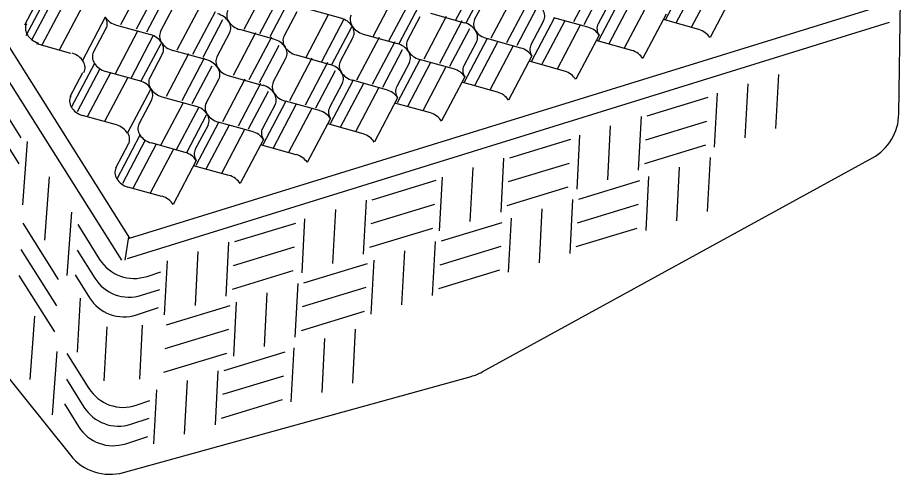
# Model space of a CAD drawing. Extents: x 638850 to 644908, y 297188 to 298900.
# Drawn here: x 639857.9 to 639944.6, y 297775.8 to 297820.7 of the extents above; entities that cross this region are included whole.
import ezdxf

# ---------------------------------------------------------------- set-up
doc = ezdxf.new("R2010")
doc.units = 0
doc.layers.add('1', color=7, linetype='Continuous')
doc.layers.add('2', color=7, linetype='Continuous')

msp = doc.modelspace()

# ---------------------------------------------------------------- linework, layer by layer
at = {"layer": '1'}
for p, q in [((639826.313, 297866.511), (639868.902, 297799.032)), ((639826.226, 297863.2), (639868.098, 297796.857)), ((639868.902, 297799.032), (639944.608, 297822.462)), ((639944.459, 297811.225), (639944.608, 297822.462)), ((639868.693, 297797.041), (639943.553, 297820.21)), ((639854.727, 297814.414), (639858.217, 297808.885)), ((639932.639, 297815.091), (639932.359, 297809.797)), ((639929.62, 297814.172), (639929.339, 297808.877)), ((639925.702, 297812.816), (639919.715, 297810.993)), ((639926.6, 297813.252), (639926.32, 297807.958)), ((639835.443, 297812.158), (639863.083, 297777.72)), ((639854.539, 297811.836), (639858.028, 297806.307)), ((639919.137, 297810.98), (639918.857, 297805.685)), ((639916.118, 297810.06), (639915.837, 297804.765)), ((639925.578, 297810.483), (639919.592, 297808.659)), ((639913.098, 297809.141), (639912.818, 297803.846)), ((639858.829, 297808.515), (639858.372, 297802.285)), ((639912.2, 297808.704), (639906.213, 297806.881)), ((639925.455, 297808.149), (639919.468, 297806.326)), ((639903.53, 297785.894), (639941.863, 297806.906)), ((639905.635, 297806.868), (639905.355, 297801.573)), ((639925.918, 297806.929), (639925.638, 297801.634)), ((639902.616, 297805.948), (639902.335, 297800.653)), ((639912.077, 297806.371), (639906.09, 297804.547)), ((639922.899, 297806.009), (639922.619, 297800.714)), ((639861.014, 297805.053), (639860.557, 297798.823)), ((639899.596, 297805.029), (639899.316, 297799.734)), ((639919.88, 297805.09), (639919.599, 297799.795)), ((639898.965, 297804.673), (639892.711, 297802.769)), ((639911.953, 297804.037), (639905.966, 297802.214)), ((639918.981, 297804.653), (639912.995, 297802.83)), ((639892.133, 297802.756), (639891.853, 297797.461)), ((639898.834, 297802.338), (639892.588, 297800.435)), ((639912.416, 297802.817), (639912.136, 297797.522)), ((639918.858, 297802.32), (639912.871, 297800.496)), ((639863.199, 297801.59), (639862.743, 297795.36)), ((639889.114, 297801.836), (639888.833, 297796.541)), ((639909.397, 297801.897), (639909.117, 297796.602)), ((639858.408, 297800.495), (639861.898, 297794.966)), ((639885.196, 297800.48), (639879.209, 297798.657)), ((639886.094, 297800.917), (639885.814, 297795.622)), ((639905.48, 297800.541), (639899.493, 297798.718)), ((639906.378, 297800.978), (639906.097, 297795.683)), ((639863.809, 297800.354), (639865.958, 297796.942)), ((639898.651, 297799.986), (639892.464, 297798.102)), ((639918.734, 297799.986), (639912.747, 297798.163)), ((639868.785, 297799.149), (639868.445, 297796.876)), ((639898.914, 297798.705), (639898.634, 297793.41)), ((639858.219, 297797.917), (639861.709, 297792.388)), ((639863.749, 297797.85), (639865.475, 297795.104)), ((639878.631, 297798.644), (639878.351, 297793.349)), ((639885.073, 297798.147), (639879.086, 297796.324)), ((639905.356, 297798.208), (639899.369, 297796.384)), ((639875.612, 297797.724), (639875.331, 297792.429)), ((639895.895, 297797.785), (639895.615, 297792.49)), ((639872.592, 297796.805), (639872.312, 297791.51)), ((639892.245, 297796.511), (639885.991, 297794.606)), ((639892.876, 297796.866), (639892.595, 297791.571)), ((639858.033, 297795.37), (639861.522, 297789.841)), ((639863.553, 297795.425), (639864.955, 297793.187)), ((639870.615, 297795.281), (639871.962, 297795.733)), ((639884.949, 297795.813), (639878.962, 297793.99)), ((639905.232, 297795.874), (639899.246, 297794.051)), ((639885.412, 297794.593), (639885.132, 297789.298)), ((639870.082, 297793.423), (639871.885, 297794)), ((639882.393, 297793.673), (639882.113, 297788.379)), ((639892.113, 297794.175), (639885.867, 297792.273)), ((639864.037, 297793.14), (639863.757, 297787.845)), ((639879.374, 297792.754), (639879.094, 297787.459)), ((639869.58, 297791.506), (639871.74, 297792.207)), ((639878.743, 297792.399), (639872.489, 297790.494)), ((639891.931, 297791.823), (639885.744, 297789.939)), ((639859.561, 297791.376), (639859.104, 297785.146)), ((639866.656, 297790.314), (639866.376, 297785.02)), ((639870.152, 297790.483), (639869.872, 297785.188)), ((639878.611, 297790.063), (639872.365, 297788.161)), ((639891.073, 297790.103), (639890.792, 297784.808)), ((639888.053, 297789.184), (639887.773, 297783.889)), ((639885.034, 297788.264), (639884.754, 297782.969)), ((639861.747, 297787.913), (639861.29, 297781.683)), ((639862.749, 297787.701), (639864.897, 297784.289)), ((639878.429, 297787.711), (639872.242, 297785.827)), ((639884.136, 297787.828), (639878.149, 297786.005)), ((639877.571, 297785.991), (639877.29, 297780.697)), ((639862.689, 297785.197), (639864.415, 297782.451)), ((639868.313, 297776.03), (639902.458, 297785.459)), ((639874.551, 297785.072), (639874.271, 297779.777)), ((639884.012, 297785.494), (639878.025, 297783.671)), ((639871.532, 297784.152), (639871.252, 297778.858)), ((639869.555, 297782.629), (639870.902, 297783.081)), ((639883.889, 297783.161), (639877.902, 297781.338)), ((639862.492, 297782.773), (639863.894, 297780.534)), ((639869.021, 297780.77), (639870.825, 297781.348)), ((639868.519, 297778.853), (639870.679, 297779.554))]:
    msp.add_line(p, q, dxfattribs=at)
for centre, radius, start, end in [((639939.459, 297811.291), 5, 298.72967, 359.23969), ((639869.343, 297799.073), 4, 212.20024, 288.55134), ((639868.862, 297797.232), 4, 212.15212, 287.75558), ((639868.345, 297795.31), 4, 212.06402, 287.98255), ((639901.127, 297790.279), 5, 285.43767, 298.72967), ((639868.282, 297786.421), 4, 212.20024, 288.55134), ((639867.802, 297784.58), 4, 212.15212, 287.75558), ((639867.284, 297782.658), 4, 212.06402, 287.98255), ((639866.982, 297780.849), 5, 218.75063, 285.43767)]:
    msp.add_arc(centre, radius, start, end, dxfattribs=at)
at = {"layer": '2'}
for p, q in [((639923.783, 297824.714), (639921.555, 297820.491)), ((639870.223, 297824.146), (639868.012, 297819.956)), ((639903.137, 297824.61), (639900.925, 297820.417)), ((639903.871, 297823.818), (639901.926, 297820.132)), ((639914.73, 297824.451), (639912.518, 297820.258)), ((639924.84, 297824.464), (639922.558, 297820.138)), ((639926.355, 297824.041), (639924.072, 297819.715)), ((639860.98, 297823.201), (639858.698, 297818.874)), ((639871.763, 297823.719), (639869.551, 297819.526)), ((639882.347, 297823.707), (639880.137, 297819.517)), ((639883.888, 297823.28), (639881.676, 297819.087)), ((639895.003, 297822.988), (639892.792, 297818.798)), ((639915.465, 297823.659), (639913.52, 297819.973)), ((639928.198, 297823.054), (639925.917, 297818.729)), ((639858.607, 297819.965), (639859.853, 297822.322)), ((639861.505, 297822.68), (639859.277, 297818.457)), ((639862.562, 297822.288), (639860.279, 297817.962)), ((639872.498, 297822.927), (639870.553, 297819.241)), ((639884.622, 297822.488), (639882.677, 297818.802)), ((639896.543, 297822.561), (639894.331, 297818.368)), ((639902.795, 297820.485), (639904.041, 297822.843)), ((639906.596, 297822.829), (639904.386, 297818.639)), ((639908.136, 297822.402), (639905.924, 297818.209)), ((639916.166, 297822.404), (639914.92, 297820.046)), ((639917.189, 297822.665), (639914.961, 297818.442)), ((639918.246, 297822.415), (639915.964, 297818.089)), ((639864.262, 297821.812), (639861.98, 297817.487)), ((639871.952, 297819.314), (639873.197, 297821.673)), ((639875.754, 297821.658), (639873.543, 297817.468)), ((639877.294, 297821.231), (639875.082, 297817.038)), ((639885.323, 297821.233), (639884.077, 297818.875)), ((639889.666, 297820.612), (639886.327, 297821.545)), ((639897.277, 297821.769), (639895.332, 297818.083)), ((639908.871, 297821.61), (639906.926, 297817.924)), ((639919.761, 297821.992), (639917.478, 297817.666)), ((639866.511, 297820.712), (639864.229, 297816.388)), ((639878.028, 297820.439), (639876.084, 297816.753)), ((639888.409, 297820.939), (639886.198, 297816.749)), ((639889.949, 297820.512), (639887.737, 297816.319)), ((639896.201, 297818.436), (639897.447, 297820.794)), ((639900.002, 297820.78), (639897.792, 297816.59)), ((639898.452, 297821.106), (639901.791, 297820.173)), ((639901.543, 297820.353), (639899.331, 297816.16)), ((639909.572, 297820.355), (639908.326, 297817.997)), ((639910.595, 297820.616), (639908.367, 297816.393)), ((639911.653, 297820.366), (639909.37, 297816.04)), ((639913.915, 297819.734), (639910.576, 297820.667)), ((639921.605, 297821.006), (639919.323, 297816.68)), ((639924.82, 297819.506), (639921.328, 297820.481)), ((639865.359, 297817.265), (639866.603, 297819.624)), ((639867.609, 297819.935), (639870.946, 297819.003)), ((639883.073, 297818.563), (639879.733, 297819.496)), ((639890.683, 297819.72), (639888.739, 297816.034)), ((639902.277, 297819.561), (639900.332, 297815.875)), ((639913.167, 297819.943), (639910.884, 297815.617)), ((639869.69, 297819.329), (639867.48, 297815.139)), ((639871.23, 297818.902), (639869.019, 297814.709)), ((639878.729, 297819.183), (639877.483, 297816.826)), ((639881.284, 297819.17), (639879.074, 297814.98)), ((639882.824, 297818.743), (639880.612, 297814.55)), ((639889.607, 297816.387), (639890.854, 297818.744)), ((639893.409, 297818.731), (639891.198, 297814.541)), ((639891.858, 297819.057), (639895.197, 297818.124)), ((639907.321, 297817.685), (639903.982, 297818.618)), ((639915.011, 297818.957), (639912.729, 297814.631)), ((639863.133, 297817.165), (639859.794, 297818.097)), ((639871.965, 297818.11), (639870.02, 297814.424)), ((639883.559, 297817.951), (639881.614, 297814.265)), ((639894.949, 297818.304), (639892.737, 297814.111)), ((639902.978, 297818.305), (639901.732, 297815.948)), ((639904.001, 297818.567), (639901.773, 297814.344)), ((639905.059, 297818.317), (639902.776, 297813.991)), ((639906.573, 297817.894), (639904.291, 297813.568)), ((639918.227, 297817.457), (639914.734, 297818.432)), ((639872.135, 297817.134), (639870.889, 297814.777)), ((639874.69, 297817.121), (639872.48, 297812.931)), ((639876.479, 297816.514), (639873.14, 297817.447)), ((639885.264, 297817.008), (639888.603, 297816.075)), ((639895.683, 297817.512), (639893.738, 297813.826)), ((639908.418, 297816.908), (639906.135, 297812.582)), ((639865.45, 297816.176), (639863.168, 297811.85)), ((639876.23, 297816.694), (639874.018, 297812.501)), ((639883.014, 297814.338), (639884.26, 297816.695)), ((639886.816, 297816.684), (639884.605, 297812.494)), ((639888.356, 297816.257), (639886.144, 297812.064)), ((639896.384, 297816.256), (639895.138, 297813.899)), ((639897.408, 297816.518), (639895.179, 297812.295)), ((639898.465, 297816.268), (639896.182, 297811.942)), ((639900.728, 297815.636), (639897.388, 297816.569)), ((639911.633, 297815.408), (639908.141, 297816.385)), ((639863.076, 297812.939), (639864.32, 297815.297)), ((639865.974, 297815.654), (639863.746, 297811.431)), ((639867.031, 297815.262), (639864.748, 297810.936)), ((639869.885, 297814.465), (639866.546, 297815.398)), ((639876.965, 297815.902), (639875.02, 297812.216)), ((639889.09, 297815.465), (639887.146, 297811.779)), ((639899.979, 297815.845), (639897.697, 297811.519)), ((639868.731, 297814.786), (639866.449, 297810.461)), ((639876.42, 297812.289), (639877.666, 297814.646)), ((639880.222, 297814.635), (639878.011, 297810.445)), ((639878.67, 297814.959), (639882.009, 297814.026)), ((639890.815, 297814.471), (639888.587, 297810.248)), ((639894.134, 297813.587), (639890.796, 297814.522)), ((639901.824, 297814.859), (639899.541, 297810.533)), ((639905.04, 297813.361), (639901.548, 297814.336)), ((639870.981, 297813.688), (639868.698, 297809.362)), ((639881.762, 297814.208), (639879.55, 297810.015)), ((639882.497, 297813.416), (639880.552, 297809.73)), ((639889.791, 297814.209), (639888.545, 297811.852)), ((639891.872, 297814.221), (639889.589, 297809.895)), ((639893.386, 297813.798), (639891.104, 297809.472)), ((639869.827, 297810.242), (639871.073, 297812.599)), ((639872.077, 297812.912), (639875.415, 297811.977)), ((639895.23, 297812.81), (639892.948, 297808.486)), ((639874.159, 297812.306), (639871.948, 297808.116)), ((639875.699, 297811.879), (639873.487, 297807.686)), ((639883.197, 297812.16), (639881.951, 297809.803)), ((639884.221, 297812.422), (639881.993, 297808.199)), ((639885.278, 297812.172), (639882.996, 297807.846)), ((639887.541, 297811.54), (639884.202, 297812.473)), ((639886.793, 297811.749), (639884.51, 297807.423)), ((639898.446, 297811.312), (639894.954, 297812.287)), ((639867.603, 297810.141), (639864.264, 297811.073)), ((639876.433, 297811.087), (639874.489, 297807.401)), ((639876.604, 297810.111), (639875.357, 297807.754)), ((639877.627, 297810.373), (639875.399, 297806.15)), ((639878.684, 297810.123), (639876.402, 297805.797)), ((639880.947, 297809.491), (639877.608, 297810.423)), ((639888.636, 297810.761), (639886.354, 297806.437)), ((639891.852, 297809.263), (639888.36, 297810.238)), ((639869.918, 297809.151), (639867.636, 297804.827)), ((639880.199, 297809.7), (639877.916, 297805.374)), ((639867.544, 297805.916), (639868.79, 297808.273)), ((639870.442, 297808.631), (639868.214, 297804.408)), ((639871.499, 297808.239), (639869.217, 297803.913)), ((639874.353, 297807.442), (639871.014, 297808.374)), ((639882.042, 297808.712), (639879.761, 297804.388)), ((639873.199, 297807.763), (639870.917, 297803.438)), ((639885.258, 297807.214), (639881.766, 297808.189)), ((639875.449, 297806.665), (639873.167, 297802.339)), ((639878.664, 297805.165), (639875.172, 297806.14)), ((639872.071, 297803.116), (639868.731, 297804.048))]:
    msp.add_line(p, q, dxfattribs=at)
for centre, major_axis, start_param, end_param in [((639879.989, 297820.694), (-1.492, 0.562), 6.186654, 7.077676), ((639908.128, 297821.024), (-1.492, 0.562), 3.045062, 3.936083), ((639865.16, 297820.292), (-1.492, 0.562), 3.045062, 3.936083), ((639867.864, 297821.133), (-1.492, 0.562), 0.794491, 1.685512), ((639877.284, 297819.853), (-1.492, 0.562), 3.936083, 4.827105), ((639889.409, 297819.414), (-1.492, 0.562), 3.936083, 4.827105), ((639892.114, 297820.255), (-1.492, 0.562), 6.186654, 7.077676), ((639904.238, 297819.816), (-1.492, 0.562), 6.186654, 7.077676), ((639860.217, 297819.378), (-1.481, 0.592), 6.186654, 7.077676), ((639879.989, 297820.694), (-1.492, 0.562), 0.794491, 1.685512), ((639877.284, 297819.853), (-1.492, 0.562), 3.045062, 3.936083), ((639889.409, 297819.414), (-1.492, 0.562), 3.045062, 3.936083), ((639892.114, 297820.255), (-1.492, 0.562), 0.794491, 1.685512), ((639901.534, 297818.976), (-1.492, 0.562), 3.936083, 4.827105), ((639913.659, 297818.537), (-1.492, 0.562), 3.936083, 4.827105), ((639916.363, 297819.377), (-1.492, 0.562), 6.186654, 7.077676), ((639924.54, 297818.314), (-1.481, 0.592), 3.936083, 4.827105), ((639860.217, 297819.378), (-1.481, 0.592), 0.794491, 1.685512), ((639870.691, 297817.805), (-1.492, 0.562), 3.936083, 4.827105), ((639873.395, 297818.645), (-1.492, 0.562), 6.186654, 7.077676), ((639885.52, 297818.206), (-1.492, 0.562), 6.186654, 7.077676), ((639904.238, 297819.816), (-1.492, 0.562), 0.794491, 1.685512), ((639901.534, 297818.976), (-1.492, 0.562), 3.045062, 3.936083), ((639873.395, 297818.645), (-1.492, 0.562), 0.794491, 1.685512), ((639870.691, 297817.805), (-1.492, 0.562), 3.045062, 3.936083), ((639882.816, 297817.366), (-1.492, 0.562), 3.936083, 4.827105), ((639882.816, 297817.366), (-1.492, 0.562), 3.045062, 3.936083), ((639885.52, 297818.206), (-1.492, 0.562), 0.794491, 1.685512), ((639894.94, 297816.927), (-1.492, 0.562), 3.936083, 4.827105), ((639897.645, 297817.767), (-1.492, 0.562), 6.186654, 7.077676), ((639909.77, 297817.328), (-1.492, 0.562), 6.186654, 7.077676), ((639862.976, 297815.994), (-1.481, 0.592), 3.936083, 4.827105), ((639866.801, 297816.596), (-1.492, 0.562), 6.186654, 7.077676), ((639894.94, 297816.927), (-1.492, 0.562), 3.045062, 3.936083), ((639897.645, 297817.767), (-1.492, 0.562), 0.794491, 1.685512), ((639907.065, 297816.488), (-1.492, 0.562), 3.936083, 4.827105), ((639917.947, 297816.265), (-1.481, 0.592), 3.936083, 4.827105), ((639862.976, 297815.994), (-1.481, 0.592), 3.045062, 3.936083), ((639866.801, 297816.596), (-1.492, 0.562), 0.794491, 1.685512), ((639876.222, 297815.317), (-1.492, 0.562), 3.936083, 4.827105), ((639878.926, 297816.157), (-1.492, 0.562), 6.186654, 7.077676), ((639888.347, 297814.878), (-1.492, 0.562), 3.936083, 4.827105), ((639891.051, 297815.718), (-1.492, 0.562), 6.186654, 7.077676), ((639876.222, 297815.317), (-1.492, 0.562), 3.045062, 3.936083), ((639878.926, 297816.157), (-1.492, 0.562), 0.794491, 1.685512), ((639888.347, 297814.878), (-1.492, 0.562), 3.045062, 3.936083), ((639891.051, 297815.718), (-1.492, 0.562), 0.794491, 1.685512), ((639900.472, 297814.439), (-1.492, 0.562), 3.936083, 4.827105), ((639903.176, 297815.279), (-1.492, 0.562), 6.186654, 7.077676), ((639911.353, 297814.216), (-1.481, 0.592), 3.936083, 4.827105), ((639869.628, 297813.268), (-1.492, 0.562), 3.936083, 4.827105), ((639872.333, 297814.108), (-1.492, 0.562), 6.186654, 7.077676), ((639884.458, 297813.67), (-1.492, 0.562), 6.186654, 7.077676), ((639869.628, 297813.268), (-1.492, 0.562), 3.045062, 3.936083), ((639872.333, 297814.108), (-1.492, 0.562), 0.794491, 1.685512), ((639881.753, 297812.829), (-1.492, 0.562), 3.936083, 4.827105), ((639893.878, 297812.39), (-1.492, 0.562), 3.936083, 4.827105), ((639896.582, 297813.231), (-1.492, 0.562), 6.186654, 7.077676), ((639864.544, 297812.266), (-1.481, 0.592), 6.186654, 7.077676), ((639881.753, 297812.829), (-1.492, 0.562), 3.045062, 3.936083), ((639884.458, 297813.67), (-1.492, 0.562), 0.794491, 1.685512), ((639904.76, 297812.169), (-1.481, 0.592), 3.936083, 4.827105), ((639864.544, 297812.266), (-1.481, 0.592), 0.794491, 1.685512), ((639875.16, 297810.78), (-1.492, 0.562), 3.936083, 4.827105), ((639877.864, 297811.621), (-1.492, 0.562), 6.186654, 7.077676), ((639889.989, 297811.182), (-1.492, 0.562), 6.186654, 7.077676), ((639877.864, 297811.621), (-1.492, 0.562), 0.794491, 1.685512), ((639875.16, 297810.78), (-1.492, 0.562), 3.045062, 3.936083), ((639887.284, 297810.342), (-1.492, 0.562), 3.936083, 4.827105), ((639898.166, 297810.12), (-1.481, 0.592), 3.936083, 4.827105), ((639867.323, 297808.949), (-1.481, 0.592), 3.936083, 4.827105), ((639871.27, 297809.572), (-1.492, 0.562), 6.186654, 7.077676), ((639867.36, 297808.971), (-1.481, 0.592), 3.045062, 3.936083), ((639871.27, 297809.572), (-1.492, 0.562), 0.794491, 1.685512), ((639880.691, 297808.293), (-1.492, 0.562), 3.936083, 4.827105), ((639883.395, 297809.133), (-1.492, 0.562), 6.186654, 7.077676), ((639891.572, 297808.071), (-1.481, 0.592), 3.936083, 4.827105), ((639874.097, 297806.244), (-1.492, 0.562), 3.936083, 4.827105), ((639876.801, 297807.084), (-1.492, 0.562), 6.186654, 7.077676), ((639884.994, 297806.044), (-1.481, 0.592), 3.936083, 4.827105), ((639869.011, 297805.24), (-1.481, 0.592), 6.186654, 7.077676), ((639869.011, 297805.24), (-1.481, 0.592), 0.794491, 1.685512), ((639878.4, 297803.995), (-1.481, 0.592), 3.936083, 4.827105), ((639871.806, 297801.946), (-1.481, 0.592), 3.936083, 4.827105)]:
    msp.add_ellipse(centre, major_axis=major_axis, ratio=0.764477, start_param=start_param, end_param=end_param, dxfattribs=at)

doc.saveas('drawing.dxf')
